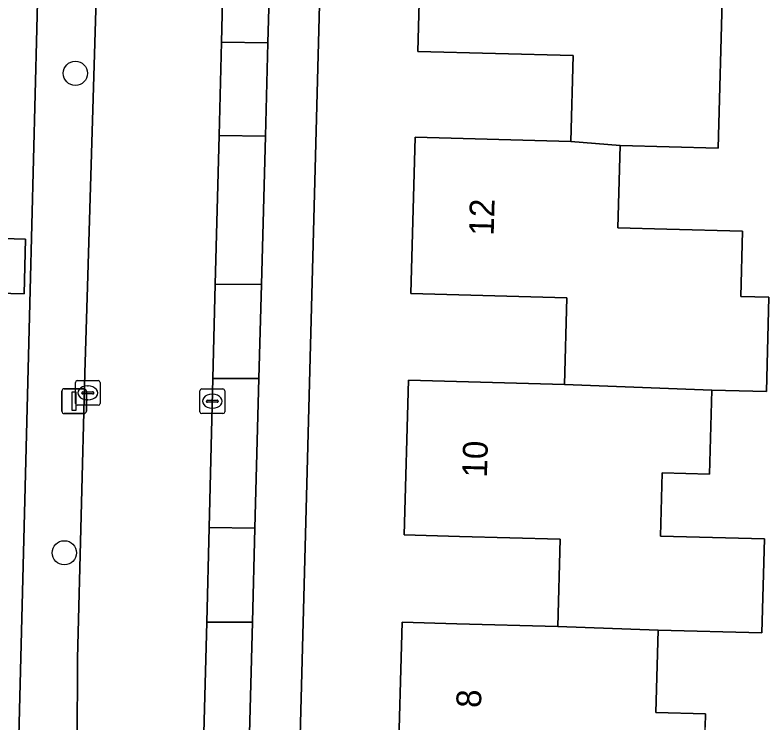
# Model space of a CAD drawing. Extents: x 162082 to 163401, y 388089 to 388636.
# Drawn here: x 162247.99 to 162278.46, y 388217.4 to 388246 of the extents above; entities that cross this region are included whole.
import ezdxf

# ---------------------------------------------------------------- set-up
doc = ezdxf.new("R2010")
doc.units = 0
for name, color, linetype in [('IMGEO_Boom', 7, 'Continuous'), ('IMGEO_Erf', 7, 'Continuous'), ('IMGEO_Kolk', 7, 'Continuous'), ('IMGEO_Lichtmast', 7, 'Continuous'), ('IMGEO_Muur', 7, 'Continuous'), ('IMGEO_Pand', 7, 'Continuous'), ('IMGEO_Pand_nummerreeks', 7, 'Continuous'), ('IMGEO_Parkeervlak_open', 7, 'Continuous'), ('IMGEO_Rijbaan_lokaal_open', 7, 'Continuous'), ('IMGEO_Voetpad_open', 7, 'Continuous')]:
    doc.layers.add(name, color=color, linetype=linetype)

msp = doc.modelspace()

# ---------------------------------------------------------------- linework, layer by layer
at = {"layer": 'IMGEO_Boom'}
for centre in [(162250.425, 388243.648), (162249.977, 388224.272)]:
    msp.add_circle(centre, 0.489, dxfattribs=at)
at = {"layer": 'IMGEO_Erf'}
for points in [[(162260.942, 388270.813), (162260.391, 388250), (162258.352, 388173.049)], [(162247.444, 388189.812), (162248.593, 388234.883), (162248.863, 388245.442), (162249.099, 388254.69), (162204.241, 388255.823)], [(162263.465, 388215.249), (162263.635, 388221.462), (162265.852, 388221.401), (162269.93, 388221.29), (162270.026, 388224.822), (162265.948, 388224.933), (162263.718, 388224.994), (162263.889, 388231.251), (162270.197, 388231.079), (162270.292, 388234.573), (162263.99, 388234.745), (162264.162, 388241.065), (162270.451, 388240.894), (162270.546, 388244.362), (162264.263, 388244.533), (162264.412, 388250)], [(162276.589, 388247.071), (162276.413, 388240.627), (162272.451, 388240.736), (162272.36, 388237.398), (162274.333, 388237.345), (162277.401, 388237.263), (162277.329, 388234.631), (162278.463, 388234.6), (162278.359, 388230.788), (162276.149, 388230.848), (162276.056, 388227.445), (162274.142, 388227.497), (162274.073, 388224.95), (162278.279, 388224.835), (162278.176, 388221.037), (162273.986, 388221.151), (162273.895, 388217.82), (162275.899, 388217.765), (162275.884, 388217.224)]]:
    msp.add_lwpolyline(points, dxfattribs=at)
msp.add_lwpolyline([(162245.129, 388234.822), (162245.188, 388237.034), (162248.407, 388236.948), (162248.348, 388234.736)], close=True, dxfattribs=at)
at = {"layer": 'IMGEO_Kolk'}
for p, q in [((162250.423, 388230.307), (162250.423, 388231.159)), ((162250.498, 388231.233), (162251.35, 388231.233)), ((162250.911, 388231.013), (162250.936, 388231.013)), ((162251.424, 388231.159), (162251.424, 388230.307)), ((162250.682, 388230.727), (162250.682, 388230.739)), ((162251.12, 388230.69), (162250.722, 388230.69)), ((162250.725, 388230.776), (162251.123, 388230.776)), ((162251.166, 388230.739), (162251.166, 388230.727)), ((162255.46, 388229.97), (162255.46, 388230.822)), ((162255.535, 388230.896), (162256.387, 388230.896)), ((162255.948, 388230.676), (162255.973, 388230.676)), ((162256.461, 388230.822), (162256.461, 388229.97)), ((162250.934, 388230.453), (162250.909, 388230.453)), ((162255.719, 388230.39), (162255.719, 388230.402)), ((162256.157, 388230.353), (162255.759, 388230.353)), ((162255.762, 388230.439), (162256.16, 388230.439)), ((162256.203, 388230.402), (162256.203, 388230.39)), ((162251.35, 388230.233), (162250.498, 388230.233)), ((162255.971, 388230.116), (162255.946, 388230.116)), ((162256.387, 388229.896), (162255.535, 388229.896))]:
    msp.add_line(p, q, dxfattribs=at)
for points in [[(162250.423, 388230.307), (162250.423, 388231.159)], [(162250.498, 388231.233), (162251.35, 388231.233)], [(162251.424, 388231.159), (162251.424, 388230.307)], [(162255.46, 388229.97), (162255.46, 388230.822)], [(162255.535, 388230.896), (162256.387, 388230.896)], [(162256.461, 388230.822), (162256.461, 388229.97)], [(162251.35, 388230.233), (162250.498, 388230.233)], [(162256.387, 388229.896), (162255.535, 388229.896)]]:
    msp.add_lwpolyline(points, dxfattribs=at)
for centre, radius, start, end in [((162250.5, 388231.157), 0.0765, 91.552, 178.448), ((162250.5, 388231.157), 0.0765, 91.552, 178.448), ((162251.348, 388231.157), 0.0765, 1.552, 88.448), ((162251.348, 388231.157), 0.0765, 1.552, 88.448), ((162250.722, 388230.736), 0.0403, 85.8775, 175.7526), ((162250.719, 388230.726), 0.0366, 178.938, 274.7102), ((162251.123, 388230.733), 0.043, 264.8664, 352.4533), ((162251.127, 388230.738), 0.0386, 1.7309, 96.639), ((162255.537, 388230.82), 0.0765, 91.552, 178.448), ((162255.537, 388230.82), 0.0765, 91.552, 178.448), ((162256.385, 388230.82), 0.0765, 1.552, 88.448), ((162256.385, 388230.82), 0.0765, 1.552, 88.448), ((162255.759, 388230.399), 0.0403, 85.8775, 175.7526), ((162255.756, 388230.389), 0.0366, 178.938, 274.7102), ((162256.16, 388230.396), 0.043, 264.8664, 352.4533), ((162256.164, 388230.401), 0.0386, 1.7309, 96.639), ((162250.5, 388230.309), 0.0765, 181.552, 268.448), ((162250.5, 388230.309), 0.0765, 181.552, 268.448), ((162251.348, 388230.309), 0.0765, 271.552, 358.448), ((162251.348, 388230.309), 0.0765, 271.552, 358.448), ((162255.537, 388229.972), 0.0765, 181.552, 268.448), ((162255.537, 388229.972), 0.0765, 181.552, 268.448), ((162256.385, 388229.972), 0.0765, 271.552, 358.448), ((162256.385, 388229.972), 0.0765, 271.552, 358.448)]:
    msp.add_arc(centre, radius, start, end, dxfattribs=at)
for centre, major_axis, ratio, start_param, end_param in [((162250.91, 388230.733), (-0.387, 0.002), 0.722429, 4.712389, 7.853982), ((162250.935, 388230.733), (-0.39, 0.002), 0.717154, 1.570796, 4.712389), ((162255.947, 388230.396), (-0.387, 0.002), 0.722429, 4.712389, 7.853982), ((162255.972, 388230.396), (-0.39, 0.002), 0.717154, 1.570796, 4.712389)]:
    msp.add_ellipse(centre, major_axis=major_axis, ratio=ratio, start_param=start_param, end_param=end_param, dxfattribs=at)
at = {"layer": 'IMGEO_Lichtmast'}
for p, q in [((162249.877, 388229.999), (162249.877, 388230.799)), ((162249.877, 388230.799), (162249.877, 388229.999)), ((162249.977, 388230.899), (162250.767, 388230.899)), ((162250.767, 388230.899), (162249.977, 388230.899)), ((162250.867, 388230.799), (162250.867, 388229.999)), ((162250.867, 388229.999), (162250.867, 388230.799)), ((162250.767, 388229.899), (162249.977, 388229.899)), ((162249.977, 388229.899), (162250.767, 388229.899))]:
    msp.add_line(p, q, dxfattribs=at)
msp.add_lwpolyline([(162250.297, 388230.774), (162250.447, 388230.774), (162250.447, 388230.024), (162250.297, 388230.024), (162250.297, 388230.774)], dxfattribs=at)
for centre, start, end in [((162249.977, 388230.799), 90, 180), ((162249.977, 388230.799), 90, 180), ((162250.767, 388230.799), 0, 90), ((162250.767, 388230.799), 360, 90), ((162249.977, 388229.999), 180, 270), ((162249.977, 388229.999), 180, 270), ((162250.767, 388229.999), 270, 0), ((162250.767, 388229.999), 270, 0)]:
    msp.add_arc(centre, 0.1, start, end, dxfattribs=at)
at = {"layer": 'IMGEO_Muur'}
msp.add_lwpolyline([(162248.593, 388234.883), (162248.863, 388245.442)], dxfattribs=at)
at = {"layer": 'IMGEO_Pand'}
for points in [[(162270.711, 388250.689), (162264.435, 388250.861), (162264.412, 388250), (162264.263, 388244.533), (162270.546, 388244.362), (162270.451, 388240.894), (162272.451, 388240.736), (162276.413, 388240.627), (162276.589, 388247.071), (162274.585, 388247.125), (162274.664, 388250), (162274.678, 388250.52)], [(162270.451, 388240.894), (162264.162, 388241.065), (162263.99, 388234.745), (162270.292, 388234.573), (162270.197, 388231.079), (162276.149, 388230.848), (162278.359, 388230.788), (162278.463, 388234.6), (162277.329, 388234.631), (162277.401, 388237.263), (162274.333, 388237.345), (162272.36, 388237.398), (162272.451, 388240.736)], [(162245.129, 388234.822), (162248.348, 388234.736), (162248.407, 388236.948), (162245.188, 388237.034)], [(162269.93, 388221.29), (162273.986, 388221.151), (162278.176, 388221.037), (162278.279, 388224.835), (162274.073, 388224.95), (162274.142, 388227.497), (162276.056, 388227.445), (162276.149, 388230.848), (162270.197, 388231.079), (162263.889, 388231.251), (162263.718, 388224.994), (162265.948, 388224.933), (162270.026, 388224.822)], [(162273.986, 388221.151), (162269.93, 388221.29), (162265.852, 388221.401), (162263.635, 388221.462), (162263.465, 388215.249), (162269.716, 388215.078), (162269.619, 388211.521), (162273.77, 388211.346), (162275.722, 388211.292), (162275.884, 388217.224), (162275.899, 388217.765), (162273.895, 388217.82)]]:
    msp.add_lwpolyline(points, close=True, dxfattribs=at)
at = {"layer": 'IMGEO_Parkeervlak_open'}
for points in [[(162258.347, 388250), (162258.371, 388250.918), (162256.482, 388250.935), (162256.458, 388250), (162256.329, 388244.902), (162258.21, 388244.88)], [(162258.109, 388241.114), (162256.233, 388241.139), (162256.081, 388235.133), (162257.948, 388235.112)], [(162257.847, 388231.319), (162255.983, 388231.31), (162255.831, 388225.298), (162257.685, 388225.267)], [(162257.583, 388221.474), (162255.734, 388221.471), (162255.582, 388215.49), (162257.422, 388215.464)]]:
    msp.add_lwpolyline(points, close=True, dxfattribs=at)
at = {"layer": 'IMGEO_Rijbaan_lokaal_open'}
msp.add_lwpolyline([(162255.582, 388215.49), (162255.734, 388221.471), (162255.831, 388225.298), (162255.983, 388231.31), (162256.081, 388235.133), (162256.233, 388241.139), (162256.329, 388244.902), (162256.458, 388250), (162256.482, 388250.935), (162256.578, 388254.72), (162256.731, 388260.735), (162256.827, 388264.546), (162256.952, 388269.449), (162251.862, 388269.503), (162251.727, 388263.793), (162251.513, 388254.728), (162250.917, 388235.031), (162250.809, 388231.529), (162250.503, 388219.999), (162250.496, 388216.527)], dxfattribs=at)
for points in [[(162258.21, 388244.88), (162256.329, 388244.902), (162256.233, 388241.139), (162258.109, 388241.114)], [(162257.948, 388235.112), (162256.081, 388235.133), (162255.983, 388231.31), (162257.847, 388231.319)], [(162257.685, 388225.267), (162255.831, 388225.298), (162255.734, 388221.471), (162257.583, 388221.474)]]:
    msp.add_lwpolyline(points, close=True, dxfattribs=at)
at = {"layer": 'IMGEO_Voetpad_open'}
for points in [[(162259.414, 388281.776), (162261.412, 388281.72), (162265.196, 388281.614), (162265.887, 388281.595), (162265.898, 388282.04), (162273.749, 388281.839), (162271.94, 388284.429), (162267.474, 388284.544), (162265.335, 388284.581), (162265.04, 388284.6), (162257.95, 388284.78), (162250.067, 388284.787), (162249.838, 388276.536), (162249.639, 388269.005), (162249.527, 388269.008), (162249.368, 388263.683), (162249.246, 388260.673), (162249.117, 388256.192), (162249.099, 388254.69), (162248.863, 388245.442), (162248.593, 388234.883), (162247.444, 388189.812)], [(162249.539, 388179.331), (162249.019, 388179.345), (162249.235, 388187.638), (162249.74, 388187.625), (162249.808, 388188.833), (162249.845, 388192.336), (162250.19, 388204.467), (162250.305, 388210.329), (162250.496, 388216.527), (162250.503, 388219.999), (162250.809, 388231.529), (162250.917, 388235.031), (162251.513, 388254.728), (162251.019, 388254.739), (162251.23, 388263.804), (162251.727, 388263.793), (162251.862, 388269.503), (162251.981, 388274.512)], [(162258.781, 388266.235), (162258.732, 388264.513), (162258.633, 388260.717), (162258.47, 388254.7), (162258.371, 388250.918), (162258.347, 388250), (162258.21, 388244.88), (162258.109, 388241.114), (162257.948, 388235.112), (162257.847, 388231.319), (162257.685, 388225.267), (162257.583, 388221.474), (162257.422, 388215.464), (162257.32, 388211.639), (162257.157, 388205.667), (162257.058, 388201.846), (162256.897, 388195.84), (162256.795, 388192.014), (162256.638, 388186.143), (162256.536, 388182.354), (162256.295, 388173.348)], [(162254.443, 388170.643), (162254.204, 388162.069), (162254.089, 388157.309), (162257.955, 388156.876), (162258.174, 388166.695), (162258.352, 388173.049), (162260.391, 388250)]]:
    msp.add_lwpolyline(points, dxfattribs=at)

# ---------------------------------------------------------------- texts
at = {"layer": 'IMGEO_Pand_nummerreeks'}
for s, rotation, p in [('12', 88.4411, (162267.334, 388237.077)), ('10', 88.4345, (162267.061, 388227.3)), ('8', 88.4303, (162266.821, 388217.994))]:
    msp.add_text(s, height=1, rotation=rotation, dxfattribs=at).set_placement(p)

doc.saveas('drawing.dxf')
